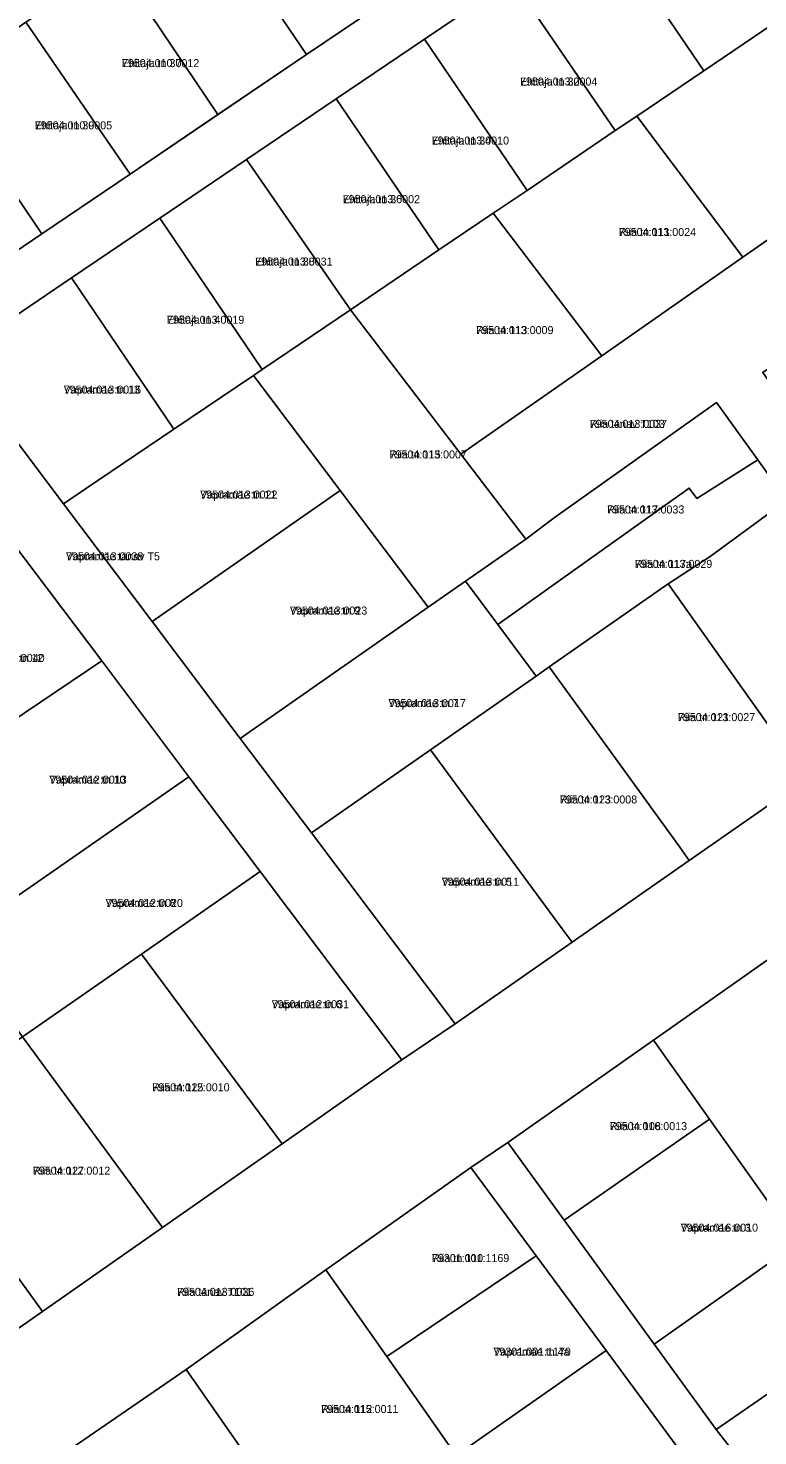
# Model space of a CAD drawing. Extents: x 643847 to 663718, y 6468443 to 6482775.
# Drawn here: x 657595.7 to 657732.5, y 6472259.5 to 6472523.3 of the extents above; entities that cross this region are included whole.
import ezdxf

# ---------------------------------------------------------------- set-up
doc = ezdxf.new("R2010")
doc.units = 0
for name, color, linetype in [('L_AADRESS', 7, 'Continuous'), ('PIIR', 7, 'Continuous'), ('TUNNUS', 7, 'Continuous')]:
    doc.layers.add(name, color=color, linetype=linetype)

msp = doc.modelspace()

# ---------------------------------------------------------------- linework, layer by layer
at = {"layer": 'PIIR'}
for points in [[(657766.14, 6472598.47), (657772.39, 6472590.41), (657752.81, 6472577.35), (657736.29, 6472566.15), (657719.72, 6472554.93), (657703.12, 6472543.7), (657686.43, 6472532.4), (657670.02, 6472521.3), (657653.46, 6472510.1), (657636.64, 6472498.72), (657620.37, 6472487.71), (657603.83, 6472476.51), (657581.69, 6472461.52), (657577.55, 6472470.79), (657598.23, 6472484.79), (657614.78, 6472495.99), (657647.88, 6472518.4), (657664.28, 6472529.51), (657680.97, 6472540.81), (657697.48, 6472551.99), (657714.03, 6472563.19), (657730.57, 6472574.39), (657747.12, 6472585.59)], [(657647.88, 6472518.4), (657628.68, 6472546.7), (657644.93, 6472557.71), (657664.28, 6472529.51)], [(657719.72, 6472554.93), (657722.52, 6472550.79), (657738.86, 6472526.55), (657737.12, 6472525.31), (657722.37, 6472515.34), (657703.12, 6472543.7)], [(657631.25, 6472507.14), (657612.15, 6472535.51), (657628.68, 6472546.7), (657647.88, 6472518.4)], [(657703.12, 6472543.7), (657722.37, 6472515.34), (657709.81, 6472506.85), (657705.77, 6472504.12), (657686.43, 6472532.4)], [(657614.78, 6472495.99), (657595.27, 6472524.43), (657612.15, 6472535.51), (657631.25, 6472507.14)], [(657686.43, 6472532.4), (657705.77, 6472504.12), (657689.23, 6472492.92), (657670.02, 6472521.3)], [(657648.79, 6472372.49), (657675.72, 6472336.75), (657665.75, 6472329.95), (657639.17, 6472365.28), (657625.83, 6472383), (657609.48, 6472404.73), (657592.38, 6472427.44), (657573.17, 6472455.58), (657567.65, 6472464.1), (657548.47, 6472492.4), (657529.83, 6472519.93), (657539.64, 6472526.77), (657558.37, 6472499.11), (657577.55, 6472470.79), (657581.69, 6472461.52), (657602.32, 6472434.16), (657618.91, 6472412.13), (657635.45, 6472390.19)], [(657598.23, 6472484.79), (657579.06, 6472513.1), (657595.27, 6472524.43), (657614.78, 6472495.99)], [(657729.71, 6472480.39), (657709.81, 6472506.85), (657722.37, 6472515.34), (657737.12, 6472525.31), (657756.24, 6472498.9)], [(657653.46, 6472510.1), (657670.02, 6472521.3), (657689.23, 6472492.92), (657682.87, 6472488.66), (657672.66, 6472481.76)], [(657558.37, 6472499.11), (657579.06, 6472513.1), (657598.23, 6472484.79), (657577.55, 6472470.79)], [(657653.46, 6472510.1), (657672.66, 6472481.76), (657656.14, 6472470.56), (657636.64, 6472498.72)], [(657703.22, 6472461.9), (657682.87, 6472488.66), (657689.23, 6472492.92), (657705.77, 6472504.12), (657709.81, 6472506.85), (657729.71, 6472480.39)], [(657620.37, 6472487.71), (657636.64, 6472498.72), (657656.14, 6472470.56), (657639.56, 6472459.36)], [(657771.81, 6472403.7), (657763.57, 6472397.95), (657738.01, 6472434.76), (657732.48, 6472442.44), (657724.75, 6472453.17), (657694.58, 6472431.73), (657688.98, 6472427.57), (657676.82, 6472443.49), (657703.22, 6472461.9), (657729.71, 6472480.39), (657756.24, 6472498.9), (657767.96, 6472482.69), (657751.03, 6472470.78), (657733.43, 6472458.82), (657746.26, 6472440.34)], [(657703.22, 6472461.9), (657676.82, 6472443.49), (657656.14, 6472470.56), (657672.66, 6472481.76), (657682.87, 6472488.66)], [(657620.37, 6472487.71), (657639.56, 6472459.36), (657637.91, 6472458.22), (657623.01, 6472448.16), (657603.83, 6472476.51)], [(657581.69, 6472461.52), (657603.83, 6472476.51), (657623.01, 6472448.16), (657606.46, 6472436.97), (657602.32, 6472434.16)], [(657677.69, 6472419.68), (657670.69, 6472414.79), (657654.17, 6472436.67), (657637.91, 6472458.22), (657639.56, 6472459.36), (657656.14, 6472470.56), (657676.82, 6472443.49), (657688.98, 6472427.57)], [(657602.32, 6472434.16), (657606.46, 6472436.97), (657623.01, 6472448.16), (657637.91, 6472458.22), (657654.17, 6472436.67), (657618.91, 6472412.13)], [(657724.75, 6472453.17), (657732.48, 6472442.44), (657721.08, 6472435.19), (657719.65, 6472437.14), (657683.72, 6472411.57), (657677.69, 6472419.68), (657688.98, 6472427.57), (657694.58, 6472431.73)], [(657738.01, 6472434.76), (657733.89, 6472431.88), (657723.57, 6472424.32), (657715.67, 6472419.17), (657693.39, 6472403.63), (657690.92, 6472401.91), (657683.72, 6472411.57), (657719.65, 6472437.14), (657721.08, 6472435.19), (657732.48, 6472442.44)], [(657618.91, 6472412.13), (657654.17, 6472436.67), (657670.69, 6472414.79), (657635.45, 6472390.19)], [(657741.62, 6472382.66), (657715.67, 6472419.17), (657723.57, 6472424.32), (657733.89, 6472431.88), (657738.01, 6472434.76), (657763.57, 6472397.95)], [(657609.48, 6472404.73), (657575.13, 6472381.64), (657559.06, 6472404.92), (657571.29, 6472413.18), (657592.38, 6472427.44)], [(657635.45, 6472390.19), (657670.69, 6472414.79), (657677.69, 6472419.68), (657683.72, 6472411.57), (657690.92, 6472401.91), (657671.09, 6472388.06), (657648.79, 6472372.49)], [(657719.65, 6472367.35), (657717.85, 6472369.83), (657693.39, 6472403.63), (657715.67, 6472419.17), (657741.62, 6472382.66)], [(657625.83, 6472383), (657590.93, 6472358.75), (657575.13, 6472381.64), (657609.48, 6472404.73)], [(657697.67, 6472352.03), (657695.83, 6472354.52), (657671.09, 6472388.06), (657690.92, 6472401.91), (657693.39, 6472403.63), (657717.85, 6472369.83), (657719.65, 6472367.35)], [(657648.79, 6472372.49), (657671.09, 6472388.06), (657695.83, 6472354.52), (657697.67, 6472352.03), (657675.72, 6472336.75)], [(657639.17, 6472365.28), (657616.92, 6472349.79), (657594.61, 6472334.26), (657581.49, 6472352.19), (657590.93, 6472358.75), (657625.83, 6472383)], [(657665.75, 6472329.95), (657643.3, 6472314.25), (657616.92, 6472349.79), (657639.17, 6472365.28)], [(657739.73, 6472352.52), (657761.21, 6472324.47), (657762.86, 6472322.52), (657748.96, 6472312.67), (657735.07, 6472302.5), (657723.46, 6472318.83), (657712.91, 6472333.66)], [(657620.84, 6472298.54), (657594.61, 6472334.26), (657616.92, 6472349.79), (657643.3, 6472314.25)], [(657598.36, 6472282.82), (657596.6, 6472285.24), (657572.28, 6472318.74), (657594.61, 6472334.26), (657620.84, 6472298.54)], [(657712.91, 6472333.66), (657723.46, 6472318.83), (657696.17, 6472299.95), (657685.61, 6472314.48)], [(657575.88, 6472267.1), (657549.94, 6472303.2), (657572.28, 6472318.74), (657596.6, 6472285.24), (657598.36, 6472282.82)], [(657696.17, 6472299.95), (657723.46, 6472318.83), (657735.07, 6472302.5), (657739.8, 6472295.58), (657713.03, 6472276.71)], [(657747.96, 6472229.69), (657749.63, 6472227.26), (657766.52, 6472204.39), (657785.21, 6472202.94), (657764.15, 6472188.1), (657764.29, 6472194.49), (657760.25, 6472199.96), (657736.08, 6472232.62), (657723.52, 6472248.96), (657718.24, 6472256.23), (657704.04, 6472275.48), (657690.95, 6472293.23), (657678.68, 6472309.78), (657685.61, 6472314.48), (657696.17, 6472299.95), (657713.03, 6472276.71), (657724.68, 6472260.69), (657729.57, 6472254.42)], [(657662.91, 6472274.35), (657651.49, 6472290.6), (657678.68, 6472309.78), (657690.95, 6472293.23)], [(657713.03, 6472276.71), (657739.8, 6472295.58), (657751.74, 6472279.35), (657724.68, 6472260.69)], [(657690.95, 6472293.23), (657704.04, 6472275.48), (657675.92, 6472255.82), (657662.91, 6472274.35)], [(657675.92, 6472255.82), (657649.7, 6472236.93), (657647.47, 6472240.15), (657625.3, 6472271.96), (657651.49, 6472290.6), (657662.91, 6472274.35)], [(657675.92, 6472255.82), (657704.04, 6472275.48), (657718.24, 6472256.23), (657689.71, 6472236.25)], [(657598.95, 6472253.83), (657625.3, 6472271.96), (657647.47, 6472240.15), (657619.45, 6472221.61)]]:
    msp.add_lwpolyline(points, close=True, dxfattribs=at)
for points in [[(657575.88, 6472267.1), (657598.36, 6472282.82), (657620.84, 6472298.54), (657643.3, 6472314.25), (657665.75, 6472329.95), (657675.72, 6472336.75), (657697.67, 6472352.03), (657719.65, 6472367.35), (657741.62, 6472382.66)], [(657739.73, 6472352.52), (657712.91, 6472333.66), (657685.61, 6472314.48), (657678.68, 6472309.78), (657651.49, 6472290.6), (657625.3, 6472271.96), (657598.95, 6472253.83)], [(657729.57, 6472254.42), (657724.68, 6472260.69), (657751.74, 6472279.35)]]:
    msp.add_lwpolyline(points, dxfattribs=at)

# ---------------------------------------------------------------- texts
at = {"layer": 'L_AADRESS'}
for s, p in [('Ehitaja tn 37', (657613.26, 6472516.03)), ('Ehitaja tn 32', (657687.9, 6472512.58)), ('Ehitaja tn 39', (657596.92, 6472504.37)), ('Ehitaja tn 34', (657671.34, 6472501.52)), ('Ehitaja tn 36', (657654.65, 6472490.53)), ('Riia tn 111', (657706.42, 6472484.38)), ('Ehitaja tn 38', (657638.25, 6472478.84)), ('Ehitaja tn 40', (657621.7, 6472467.93)), ('Riia tn 113', (657679.68, 6472465.99)), ('Vapramäe tn 13', (657602.35, 6472454.84)), ('Riia tänav T103', (657700.98, 6472448.42)), ('Riia tn 115', (657663.44, 6472442.69)), ('Vapramäe tn 11', (657627.92, 6472435.17)), ('Riia tn 117', (657704.21, 6472432.37)), ('Vapramäe tänav T5', (657602.77, 6472423.6)), ('Riia tn 117a', (657709.45, 6472422.18)), ('Vapramäe tn 9', (657644.76, 6472413.43)), ('Vapramäe tn 12', (657584.26, 6472404.54)), ('Vapramäe tn 7', (657663.24, 6472396.08)), ('Riia tn 121', (657717.5, 6472393.45)), ('Vapramäe tn 10', (657599.65, 6472381.74)), ('Riia tn 123', (657695.37, 6472378.02)), ('Vapramäe tn 5', (657673.23, 6472362.61)), ('Vapramäe tn 8', (657610.19, 6472358.63)), ('Vapramäe tn 6', (657641.34, 6472339.65)), ('Riia tn 125', (657618.95, 6472324.08)), ('Riia tn 108', (657704.73, 6472316.8)), ('Riia tn 127', (657596.56, 6472308.45)), ('Vapramäe tn 3', (657718.03, 6472297.77)), ('Riia tn 110', (657671.39, 6472292.07)), ('Riia tänav T101', (657623.59, 6472285.74)), ('Vapramäe tn 4a', (657682.92, 6472274.53)), ('Riia tn 112', (657650.61, 6472263.78))]:
    msp.add_text(s, height=1.5, dxfattribs=at).set_placement(p)
at = {"layer": 'TUNNUS'}
for s, p in [('79504:010:0012', (657613.26, 6472516.03)), ('79504:013:0004', (657687.9, 6472512.58)), ('79504:010:0005', (657596.92, 6472504.37)), ('79504:013:0010', (657671.34, 6472501.52)), ('79504:013:0002', (657654.65, 6472490.53)), ('79504:013:0024', (657706.42, 6472484.38)), ('79504:013:0031', (657638.25, 6472478.84)), ('79504:013:0019', (657621.7, 6472467.93)), ('79504:013:0009', (657679.68, 6472465.99)), ('79504:013:0016', (657602.35, 6472454.84)), ('79504:013:0037', (657700.98, 6472448.42)), ('79504:013:0007', (657663.44, 6472442.69)), ('79504:013:0022', (657627.92, 6472435.17)), ('79504:013:0033', (657704.21, 6472432.37)), ('79504:013:0038', (657602.77, 6472423.6)), ('79504:013:0029', (657709.45, 6472422.18)), ('79504:013:0023', (657644.76, 6472413.43)), ('79504:012:0040', (657584.26, 6472404.54)), ('79504:013:0017', (657663.24, 6472396.08)), ('79504:013:0027', (657717.5, 6472393.45)), ('79504:012:0013', (657599.65, 6472381.74)), ('79504:013:0008', (657695.37, 6472378.02)), ('79504:013:0011', (657673.23, 6472362.61)), ('79504:012:0020', (657610.19, 6472358.63)), ('79504:012:0031', (657641.34, 6472339.65)), ('79504:012:0010', (657618.95, 6472324.08)), ('79504:016:0013', (657704.73, 6472316.8)), ('79504:012:0012', (657596.56, 6472308.45)), ('79504:016:0010', (657718.03, 6472297.77)), ('79301:001:1169', (657671.39, 6472292.07)), ('79504:013:0036', (657623.59, 6472285.74)), ('79301:001:1170', (657682.92, 6472274.53)), ('79504:015:0011', (657650.61, 6472263.78))]:
    msp.add_text(s, height=1.5, dxfattribs=at).set_placement(p)

doc.saveas('drawing.dxf')
